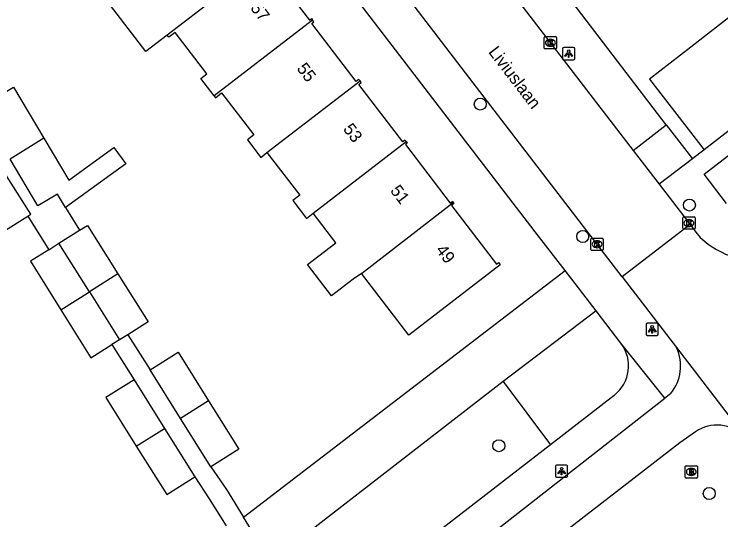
# Model space of a CAD drawing. Extents: x 159353 to 160616, y 385893 to 387321.
# Drawn here: x 159867.4 to 159925, y 386624.1 to 386665.3 of the extents above; entities that cross this region are included whole.
import ezdxf

# ---------------------------------------------------------------- set-up
doc = ezdxf.new("R2010")
doc.units = 0
for name, color, linetype in [('IMGEO_Boom', 7, 'Continuous'), ('IMGEO_Brandkraan', 7, 'Continuous'), ('IMGEO_Groenvoorziening', 7, 'Continuous'), ('IMGEO_Kolk', 7, 'Continuous'), ('IMGEO_Lichtpunt', 7, 'Continuous'), ('IMGEO_Openbare_ruimte_label', 7, 'Continuous'), ('IMGEO_Pand', 7, 'Continuous'), ('IMGEO_Pand_nummerreeks', 7, 'Continuous'), ('IMGEO_Rijbaan_lokaal_open', 7, 'Continuous'), ('IMGEO_Voetpad_open', 7, 'Continuous')]:
    doc.layers.add(name, color=color, linetype=linetype)

msp = doc.modelspace()

# ---------------------------------------------------------------- linework, layer by layer
at = {"layer": 'IMGEO_Boom'}
for centre in [(159905.41, 386657.935), (159922.441, 386649.72), (159913.754, 386647.162), (159906.918, 386630.129), (159924.064, 386626.243)]:
    msp.add_circle(centre, 0.489, dxfattribs=at)
at = {"layer": 'IMGEO_Brandkraan'}
for p, q in [((159922.093, 386627.574), (159922.093, 386628.426)), ((159922.168, 386628.5), (159923.02, 386628.5)), ((159923.094, 386628.426), (159923.094, 386627.574)), ((159922.581, 386628.28), (159922.606, 386628.28)), ((159923.02, 386627.5), (159922.168, 386627.5)), ((159922.604, 386627.72), (159922.579, 386627.72))]:
    msp.add_line(p, q, dxfattribs=at)
for points in [[(159922.093, 386627.574), (159922.093, 386628.426)], [(159922.168, 386628.5), (159923.02, 386628.5)], [(159923.094, 386628.426), (159923.094, 386627.574)], [(159922.441, 386628.2), (159922.441, 386627.8), (159922.654, 386627.8)], [(159922.672, 386628.2), (159922.441, 386628.2)], [(159922.62, 386628.119), (159922.566, 386628.119), (159922.566, 386628.043)], [(159922.566, 386628.043), (159922.619, 386628.043)], [(159922.628, 386627.967), (159922.566, 386627.967), (159922.566, 386627.886)], [(159922.566, 386627.886), (159922.628, 386627.886)], [(159923.02, 386627.5), (159922.168, 386627.5)]]:
    msp.add_lwpolyline(points, dxfattribs=at)
for centre, radius, start, end in [((159922.17, 386628.424), 0.0765, 91.55205, 178.44795), ((159922.17, 386628.424), 0.0765, 91.55205, 178.44795), ((159923.018, 386628.424), 0.0765, 1.55205, 88.44795), ((159923.018, 386628.424), 0.0765, 1.55205, 88.44795), ((159922.621, 386628.081), 0.0379, 267.82845, 90.93552), ((159922.629, 386627.926), 0.0404, 269.87594, 90.50774), ((159922.676, 386628.055), 0.145, 59.4692, 91.53667), ((159922.701, 386628.102), 0.0922, 285.51372, 58.15012), ((159922.706, 386627.91), 0.105, 301.31148, 78.98903), ((159922.17, 386627.576), 0.0765, 181.55205, 268.44795), ((159922.17, 386627.576), 0.0765, 181.55205, 268.44795), ((159922.66, 386628.051), 0.251, 268.66757, 293.53466), ((159923.018, 386627.576), 0.0765, 271.55205, 358.44795), ((159923.018, 386627.576), 0.0765, 271.55205, 358.44795)]:
    msp.add_arc(centre, radius, start, end, dxfattribs=at)
for centre, major_axis, ratio, start_param, end_param in [((159922.58, 386628), (-0.387, 0.002), 0.722429, 4.712389, 7.853982), ((159922.605, 386628), (-0.39, 0.002), 0.717154, 1.570796, 4.712389)]:
    msp.add_ellipse(centre, major_axis=major_axis, ratio=ratio, start_param=start_param, end_param=end_param, dxfattribs=at)
at = {"layer": 'IMGEO_Groenvoorziening'}
for points in [[(159886.127, 386624.321), (159912.319, 386644.386)], [(159914.84, 386641.104), (159907.285, 386635.368)], [(159907.285, 386635.368), (159888.339, 386620.715)], [(159907.285, 386635.368), (159911.115, 386630.215)]]:
    msp.add_lwpolyline(points, dxfattribs=at)
at = {"layer": 'IMGEO_Kolk'}
for p, q in [((159910.62, 386662.502), (159910.62, 386663.354)), ((159910.695, 386663.428), (159911.547, 386663.428)), ((159911.108, 386663.208), (159911.133, 386663.208)), ((159911.621, 386663.354), (159911.621, 386662.502)), ((159911.547, 386662.428), (159910.695, 386662.428)), ((159911.131, 386662.648), (159911.106, 386662.648)), ((159921.902, 386647.825), (159921.902, 386648.677)), ((159921.977, 386648.751), (159922.829, 386648.751)), ((159922.903, 386648.677), (159922.903, 386647.825)), ((159922.39, 386648.531), (159922.415, 386648.531)), ((159922.829, 386647.751), (159921.977, 386647.751)), ((159922.413, 386647.971), (159922.388, 386647.971)), ((159914.424, 386646.104), (159914.424, 386646.956)), ((159914.499, 386647.03), (159915.351, 386647.03)), ((159915.425, 386646.956), (159915.425, 386646.104)), ((159914.912, 386646.81), (159914.937, 386646.81)), ((159915.351, 386646.03), (159914.499, 386646.03)), ((159914.935, 386646.25), (159914.91, 386646.25))]:
    msp.add_line(p, q, dxfattribs=at)
for points in [[(159910.62, 386662.502), (159910.62, 386663.354)], [(159910.695, 386663.428), (159911.547, 386663.428)], [(159910.941, 386663.128), (159911.064, 386663.128), (159911.064, 386662.977), (159911.194, 386663.128), (159911.358, 386663.128), (159911.212, 386662.977), (159911.365, 386662.728), (159911.213, 386662.728), (159911.128, 386662.892), (159911.064, 386662.825), (159911.064, 386662.728), (159910.941, 386662.728), (159910.941, 386663.128)], [(159911.621, 386663.354), (159911.621, 386662.502)], [(159911.547, 386662.428), (159910.695, 386662.428)], [(159921.902, 386647.825), (159921.902, 386648.677)], [(159921.977, 386648.751), (159922.829, 386648.751)], [(159922.903, 386648.677), (159922.903, 386647.825)], [(159922.223, 386648.451), (159922.346, 386648.451), (159922.346, 386648.3), (159922.476, 386648.451), (159922.64, 386648.451), (159922.494, 386648.3), (159922.647, 386648.051), (159922.495, 386648.051), (159922.41, 386648.215), (159922.346, 386648.148), (159922.346, 386648.051), (159922.223, 386648.051), (159922.223, 386648.451)], [(159922.829, 386647.751), (159921.977, 386647.751)], [(159914.424, 386646.104), (159914.424, 386646.956)], [(159914.499, 386647.03), (159915.351, 386647.03)], [(159915.425, 386646.956), (159915.425, 386646.104)], [(159914.745, 386646.73), (159914.868, 386646.73), (159914.868, 386646.579), (159914.998, 386646.73), (159915.162, 386646.73), (159915.016, 386646.579), (159915.169, 386646.33), (159915.017, 386646.33), (159914.932, 386646.494), (159914.868, 386646.427), (159914.868, 386646.33), (159914.745, 386646.33), (159914.745, 386646.73)], [(159915.351, 386646.03), (159914.499, 386646.03)]]:
    msp.add_lwpolyline(points, dxfattribs=at)
for centre, start, end in [((159910.697, 386663.352), 91.55205, 178.44795), ((159910.697, 386663.352), 91.55205, 178.44795), ((159911.545, 386663.352), 1.55205, 88.44795), ((159911.545, 386663.352), 1.55205, 88.44795), ((159910.697, 386662.504), 181.55205, 268.44795), ((159910.697, 386662.504), 181.55205, 268.44795), ((159911.545, 386662.504), 271.55205, 358.44795), ((159911.545, 386662.504), 271.55205, 358.44795), ((159921.979, 386648.675), 91.55205, 178.44795), ((159921.979, 386648.675), 91.55205, 178.44795), ((159922.827, 386648.675), 1.55205, 88.44795), ((159922.827, 386648.675), 1.55205, 88.44795), ((159921.979, 386647.827), 181.55205, 268.44795), ((159921.979, 386647.827), 181.55205, 268.44795), ((159922.827, 386647.827), 271.55205, 358.44795), ((159922.827, 386647.827), 271.55205, 358.44795), ((159914.501, 386646.954), 91.55205, 178.44795), ((159914.501, 386646.954), 91.55205, 178.44795), ((159915.349, 386646.954), 1.55205, 88.44795), ((159915.349, 386646.954), 1.55205, 88.44795), ((159914.501, 386646.106), 181.55205, 268.44795), ((159914.501, 386646.106), 181.55205, 268.44795), ((159915.349, 386646.106), 271.55205, 358.44795), ((159915.349, 386646.106), 271.55205, 358.44795)]:
    msp.add_arc(centre, 0.0765, start, end, dxfattribs=at)
for centre, major_axis, ratio, start_param, end_param in [((159911.107, 386662.928), (-0.387, 0.002), 0.722429, 4.712389, 7.853982), ((159911.132, 386662.928), (-0.39, 0.002), 0.717154, 1.570796, 4.712389), ((159922.389, 386648.251), (-0.387, 0.002), 0.722429, 4.712389, 7.853982), ((159922.414, 386648.251), (-0.39, 0.002), 0.717154, 1.570796, 4.712389), ((159914.911, 386646.53), (-0.387, 0.002), 0.722429, 4.712389, 7.853982), ((159914.936, 386646.53), (-0.39, 0.002), 0.717154, 1.570796, 4.712389)]:
    msp.add_ellipse(centre, major_axis=major_axis, ratio=ratio, start_param=start_param, end_param=end_param, dxfattribs=at)
at = {"layer": 'IMGEO_Lichtpunt'}
for p, q in [((159912.111, 386662.445), (159912.111, 386661.638)), ((159912.111, 386662.445), (159912.111, 386661.638)), ((159913.013, 386662.54), (159912.205, 386662.54)), ((159913.013, 386662.54), (159912.205, 386662.54)), ((159913.107, 386661.638), (159913.107, 386662.445)), ((159913.107, 386661.638), (159913.107, 386662.445)), ((159912.205, 386661.544), (159913.013, 386661.544)), ((159912.205, 386661.544), (159913.013, 386661.544)), ((159918.912, 386640.008), (159918.912, 386639.201)), ((159918.912, 386640.008), (159918.912, 386639.201)), ((159919.814, 386640.103), (159919.006, 386640.103)), ((159919.814, 386640.103), (159919.006, 386640.103)), ((159919.908, 386639.201), (159919.908, 386640.008)), ((159919.908, 386639.201), (159919.908, 386640.008)), ((159919.006, 386639.107), (159919.814, 386639.107)), ((159919.006, 386639.107), (159919.814, 386639.107)), ((159911.53, 386628.46), (159911.53, 386627.653)), ((159911.53, 386628.46), (159911.53, 386627.653)), ((159912.432, 386628.555), (159911.624, 386628.555)), ((159912.432, 386628.555), (159911.624, 386628.555)), ((159912.526, 386627.653), (159912.526, 386628.46)), ((159912.526, 386627.653), (159912.526, 386628.46)), ((159911.624, 386627.559), (159912.432, 386627.559)), ((159911.624, 386627.559), (159912.432, 386627.559))]:
    msp.add_line(p, q, dxfattribs=at)
for points in [[(159912.485, 386662.109), (159912.524, 386662.081), (159912.336, 386661.819), (159912.298, 386661.846), (159912.485, 386662.109)], [(159912.587, 386662.061), (159912.634, 386662.061), (159912.634, 386661.739), (159912.587, 386661.739), (159912.587, 386662.061)], [(159912.697, 386662.081), (159912.735, 386662.108), (159912.922, 386661.846), (159912.883, 386661.818), (159912.697, 386662.081)], [(159919.286, 386639.672), (159919.325, 386639.644), (159919.137, 386639.382), (159919.099, 386639.409), (159919.286, 386639.672)], [(159919.388, 386639.624), (159919.435, 386639.624), (159919.435, 386639.302), (159919.388, 386639.302), (159919.388, 386639.624)], [(159919.498, 386639.644), (159919.536, 386639.671), (159919.723, 386639.409), (159919.684, 386639.381), (159919.498, 386639.644)], [(159911.904, 386628.124), (159911.943, 386628.096), (159911.755, 386627.834), (159911.717, 386627.861), (159911.904, 386628.124)], [(159912.006, 386628.076), (159912.053, 386628.076), (159912.053, 386627.754), (159912.006, 386627.754), (159912.006, 386628.076)], [(159912.116, 386628.096), (159912.154, 386628.123), (159912.341, 386627.861), (159912.302, 386627.833), (159912.116, 386628.096)]]:
    msp.add_lwpolyline(points, dxfattribs=at)
for centre in [(159912.61, 386662.243), (159919.411, 386639.806), (159912.029, 386628.258)]:
    msp.add_circle(centre, 0.0994, dxfattribs=at)
for centre, start, end in [((159912.205, 386662.445), 90, 180), ((159912.205, 386662.445), 90, 180), ((159913.013, 386662.445), 0, 90), ((159913.013, 386662.445), 0, 90), ((159912.205, 386661.638), 180, 270), ((159912.205, 386661.638), 180, 270), ((159913.013, 386661.638), 270, 0), ((159913.013, 386661.638), 270, 360), ((159919.006, 386640.008), 90, 180), ((159919.006, 386640.008), 90, 180), ((159919.814, 386640.008), 0, 90), ((159919.814, 386640.008), 0, 90), ((159919.006, 386639.201), 180, 270), ((159919.006, 386639.201), 180, 270), ((159919.814, 386639.201), 270, 0), ((159919.814, 386639.201), 270, 360), ((159911.624, 386628.46), 90, 180), ((159911.624, 386628.46), 90, 180), ((159912.432, 386628.46), 0, 90), ((159912.432, 386628.46), 0, 90), ((159911.624, 386627.653), 180, 270), ((159911.624, 386627.653), 180, 270), ((159912.432, 386627.653), 270, 0), ((159912.432, 386627.653), 270, 360)]:
    msp.add_arc(centre, 0.0946, start, end, dxfattribs=at)
at = {"layer": 'IMGEO_Pand'}
for points in [[(159888.002, 386669.771), (159879.91, 386663.557)], [(159888.002, 386669.771), (159888.104, 386669.638), (159887.88, 386669.466), (159891.485, 386664.768), (159891.655, 386664.898), (159891.754, 386664.769)], [(159879.91, 386663.557), (159878.171, 386662.222), (159874.389, 386667.15)], [(159930.137, 386663.332), (159927.686, 386666.552), (159926.507, 386665.637), (159922.557, 386662.57), (159919.2, 386659.963), (159923.652, 386654.227)], [(159891.754, 386664.769), (159883.724, 386658.602)], [(159895.621, 386659.819), (159895.529, 386659.939), (159895.312, 386659.773), (159891.677, 386664.502), (159891.854, 386664.638), (159891.754, 386664.769)], [(159883.724, 386658.602), (159882.637, 386660.019), (159883.135, 386660.402), (159880.547, 386663.773), (159880.042, 386663.385), (159879.91, 386663.557)], [(159932.096, 386660.759), (159927.021, 386656.819), (159923.652, 386654.227)], [(159888.034, 386653.992), (159895.621, 386659.819)], [(159899.369, 386654.88), (159899.274, 386655.004), (159899.097, 386654.869), (159895.511, 386659.541), (159895.715, 386659.698), (159895.621, 386659.819)], [(159864.608, 386657.653), (159867.374, 386659.305), (159869.847, 386655.162)], [(159883.724, 386658.602), (159883.835, 386658.458), (159884.339, 386658.844), (159886.963, 386655.425), (159886.435, 386655.019), (159887.523, 386653.6), (159888.034, 386653.992)], [(159869.847, 386655.162), (159867.118, 386653.449)], [(159869.847, 386655.162), (159871.893, 386651.737), (159875.563, 386654.402), (159876.527, 386653.075), (159871.618, 386649.51)], [(159891.789, 386649.058), (159899.369, 386654.88)], [(159899.369, 386654.88), (159899.464, 386654.757), (159899.309, 386654.638), (159902.959, 386649.882), (159903.152, 386650.027), (159903.208, 386649.935)], [(159888.034, 386653.992), (159890.699, 386650.519), (159890.132, 386650.084), (159891.242, 386648.638), (159891.789, 386649.058)], [(159871.618, 386649.51), (159870.958, 386650.615), (159869.375, 386649.669), (159867.118, 386653.449)], [(159868.55, 386648.821), (159868.791, 386648.974), (159866.282, 386652.924)], [(159863.78, 386651.354), (159866.303, 386647.394), (159868.55, 386648.821)], [(159903.208, 386649.935), (159903.264, 386649.844), (159903.074, 386649.682), (159906.729, 386644.919), (159906.893, 386645.045), (159907.041, 386644.852), (159899.584, 386639.13), (159896.541, 386643.097), (159895.729, 386644.155)], [(159895.729, 386644.155), (159903.208, 386649.935)], [(159895.729, 386644.155), (159895.06, 386643.677), (159893.296, 386642.322), (159891.332, 386644.879), (159893.638, 386646.649), (159891.789, 386649.058)], [(159872.776, 386647.664), (159873.414, 386648.064), (159875.897, 386644.108)], [(159871.089, 386646.605), (159872.776, 386647.664)], [(159870.265, 386646.088), (159871.089, 386646.605)], [(159873.572, 386642.649), (159871.089, 386646.605)], [(159870.265, 386646.088), (159868.765, 386645.146), (159871.248, 386641.19)], [(159875.897, 386644.108), (159873.572, 386642.649)], [(159875.897, 386644.108), (159878.348, 386640.203), (159876.701, 386639.169)], [(159871.248, 386641.19), (159873.572, 386642.649)], [(159873.572, 386642.649), (159876.024, 386638.744)], [(159871.248, 386641.19), (159873.699, 386637.285), (159875.41, 386638.359)], [(159876.701, 386639.169), (159876.024, 386638.744)], [(159876.024, 386638.744), (159875.41, 386638.359)], [(159878.506, 386636.294), (159880.801, 386637.734), (159883.277, 386633.788)], [(159880.98, 386632.35), (159878.506, 386636.294)], [(159877.206, 386635.496), (159874.91, 386634.055), (159877.39, 386630.102)], [(159877.206, 386635.496), (159879.687, 386631.541)], [(159883.277, 386633.788), (159880.98, 386632.35)], [(159883.277, 386633.788), (159885.754, 386629.839), (159883.459, 386628.399)], [(159883.459, 386628.399), (159880.98, 386632.35)], [(159877.39, 386630.102), (159879.687, 386631.541)], [(159879.687, 386631.541), (159882.164, 386627.593)], [(159877.39, 386630.102), (159879.868, 386626.152), (159882.164, 386627.593)]]:
    msp.add_lwpolyline(points, dxfattribs=at)
at = {"layer": 'IMGEO_Rijbaan_lokaal_open'}
for points in [[(159916.962, 386643.879), (159904.837, 386659.66), (159888.63, 386680.838), (159886.063, 386684.184)], [(159898.048, 386679.919), (159903.477, 386672.871), (159917.852, 386654.17)], [(159917.852, 386654.17), (159919.976, 386651.407)], [(159919.976, 386651.407), (159922.5, 386648.124)], [(159922.5, 386648.124), (159916.962, 386643.879)], [(159922.5, 386648.124), (159922.978, 386647.502), (159923.331, 386647.083)], [(159916.962, 386643.879), (159921.386, 386638.122)], [(159921.386, 386638.122), (159926.93, 386630.899)]]:
    msp.add_lwpolyline(points, dxfattribs=at)
msp.add_arc((159928.136, 386652.144), 6.979, 226.48478, 253.66137, dxfattribs=at)
at = {"layer": 'IMGEO_Voetpad_open'}
for points in [[(159912.319, 386644.386), (159910.157, 386647.2), (159883.347, 386682.1)], [(159920.557, 386656.259), (159909.283, 386671.006)], [(159925.457, 386649.849), (159923.635, 386652.233), (159942.41, 386666.726), (159944.338, 386664.227)], [(159917.852, 386654.17), (159920.557, 386656.259)], [(159920.557, 386656.259), (159922.682, 386653.48)], [(159923.652, 386654.227), (159922.682, 386653.48)], [(159922.682, 386653.48), (159919.976, 386651.407)], [(159871.618, 386649.51), (159872.776, 386647.664)], [(159868.55, 386648.821), (159870.265, 386646.088)], [(159914.84, 386641.104), (159912.319, 386644.386)], [(159916.861, 386638.473), (159914.84, 386641.104)], [(159876.701, 386639.169), (159878.506, 386636.294)], [(159875.41, 386638.359), (159877.206, 386635.496)], [(159920.444, 386634.001), (159916.862, 386638.473), (159916.861, 386638.473)], [(159916.309, 386634.231), (159911.115, 386630.215)], [(159920.909, 386634.364), (159920.444, 386634.001)], [(159866.761, 386592.415), (159869.096, 386594.185), (159873.236, 386597.377), (159877.264, 386600.51), (159886.664, 386607.739), (159893.849, 386613.258), (159905.715, 386622.497), (159920.444, 386634.001)], [(159922.937, 386631.272), (159921.658, 386630.358), (159903.806, 386616.561), (159896.886, 386611.156), (159895.402, 386609.984)], [(159911.115, 386630.215), (159892.693, 386615.968)], [(159883.459, 386628.399), (159884.746, 386626.56), (159886.127, 386624.321)], [(159882.164, 386627.593), (159883.338, 386625.815), (159884.716, 386623.61)], [(159888.339, 386620.715), (159886.127, 386624.321)]]:
    msp.add_lwpolyline(points, dxfattribs=at)
for centre, radius, start, end in [((159914.462, 386636.628), 3.026, 307.61263, 37.5592), ((159918.222, 386636.614), 3.505, 320.0572, 25.47515), ((159924.703, 386628.62), 3.186, 45.65895, 123.66763)]:
    msp.add_arc(centre, radius, start, end, dxfattribs=at)

# ---------------------------------------------------------------- texts
at = {"layer": 'IMGEO_Openbare_ruimte_label'}
msp.add_text('Liviuslaan', height=1, rotation=307.52317, dxfattribs=at).set_placement((159906.02, 386662.169))
at = {"layer": 'IMGEO_Pand_nummerreeks'}
for s, rotation, p in [('57', 307.46878, (159886.636, 386665.742)), ('55', 307.47123, (159890.411, 386660.817)), ('53', 307.47123, (159894.186, 386655.892)), ('51', 307.47123, (159898.029, 386650.877)), ('49', 307.46878, (159901.735, 386646.042))]:
    msp.add_text(s, height=1, rotation=rotation, dxfattribs=at).set_placement(p)

doc.saveas('drawing.dxf')
